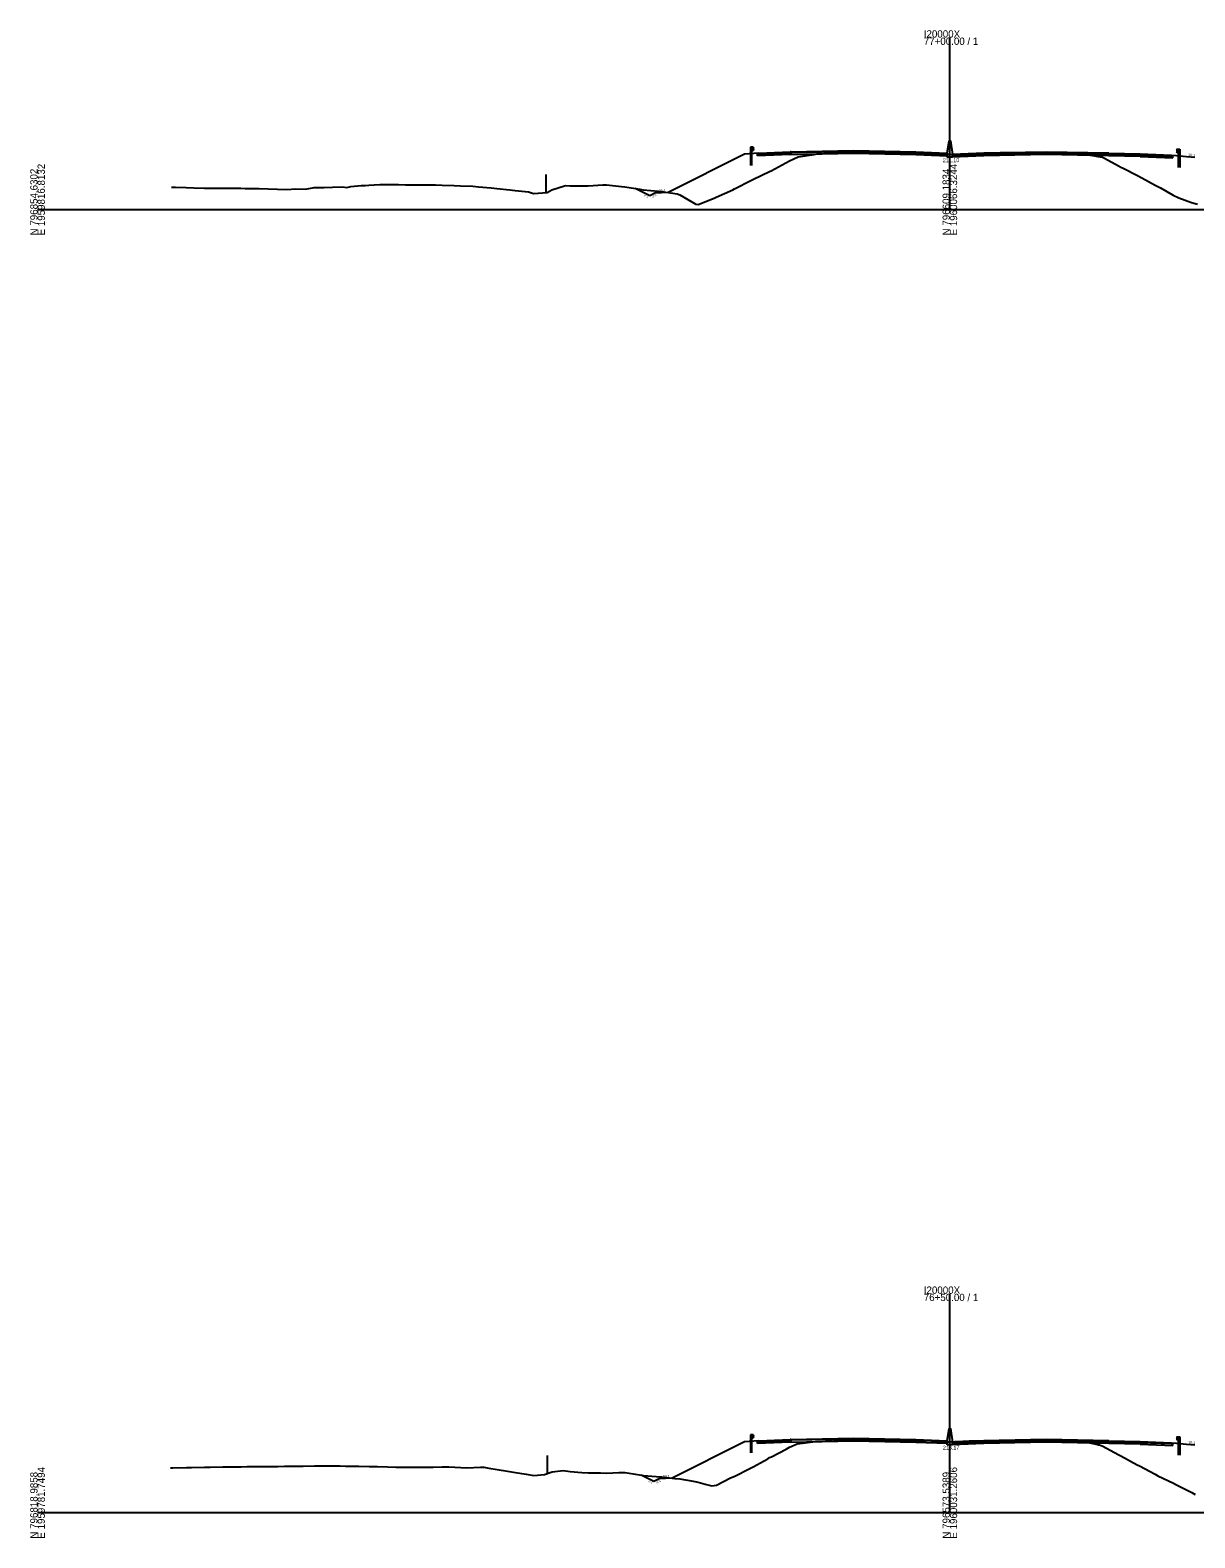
# Model space of a CAD drawing. Extents: x -4026 to 9638, y -10 to 19609.
# Drawn here: x -1003 to -556, y 6490 to 7069 of the extents above; entities that cross this region are included whole.
import ezdxf

# ---------------------------------------------------------------- set-up
doc = ezdxf.new("R2010")
doc.units = 0
for name, color, linetype in [('Default', 7, 'Continuous'), ('RD_EX_Fence_Other', 7, 'Continuous'), ('RD_GPK_XS_Cell', 7, 'Continuous'), ('RD_XS_Base', 7, 'Continuous'), ('RD_XS_ExGround', 7, 'Continuous'), ('RD_XS_GR', 7, 'Continuous'), ('RD_XS_Greenside', 7, 'Continuous'), ('RD_XS_MedBWall', 7, 'Continuous'), ('RD_XS_Pave', 7, 'Continuous'), ('RD_XS_PaveOvlay', 7, 'Continuous'), ('RD_XS_TX_Elev_EX', 7, 'Continuous'), ('RD_XS_TX_Slope', 7, 'Continuous')]:
    doc.layers.add(name, color=color, linetype=linetype)

msp = doc.modelspace()

# ---------------------------------------------------------------- linework, layer by layer
at = {"layer": 'RD_EX_Fence_Other'}
for p, q in [((-804.98, 7013.38), (-804.98, 7006.38)), ((-804.46, 6521.95), (-804.46, 6514.95))]:
    msp.add_line(p, q, dxfattribs=at)
at = {"layer": 'RD_GPK_XS_Cell'}
for p, q in [((-650, 7000), (-650, 7065.91)), ((-1000, 7000), (-650, 7000)), ((-650, 7000), (-300, 7000)), ((-650, 6500), (-650, 6583.95)), ((-1000, 6500), (-650, 6500)), ((-650, 6500), (-300, 6500))]:
    msp.add_line(p, q, dxfattribs=at)
at = {"layer": 'RD_XS_Base'}
for points in [[(-723.75, 7021.23), (-723.25, 7021.25), (-711.25, 7021.72)], [(-723.75, 7020.56), (-723.75, 7021.23)], [(-711.25, 7021.05), (-723.75, 7020.56)], [(-711.25, 7021.72), (-711, 7021.72)], [(-711.25, 7021.05), (-711.25, 7021.72)], [(-711, 7021.05), (-711.25, 7021.05)], [(-663, 7021.73), (-687, 7022.21), (-711, 7021.72)], [(-711, 7021.72), (-711, 7021.05)], [(-711, 7021.05), (-687, 7021.54), (-663, 7021.06)], [(-651, 7021.26), (-663, 7021.73)], [(-663, 7021.73), (-663, 7021.06)], [(-663, 7021.06), (-651, 7020.59)], [(-651, 7020.59), (-651, 7021.26)], [(-649, 7020.68), (-637, 7021.18)], [(-649, 7020.01), (-649, 7020.68)], [(-637, 7020.51), (-649, 7020.01)], [(-637, 7021.18), (-613, 7021.66), (-589, 7021.18)], [(-637, 7020.51), (-637, 7021.18)], [(-589, 7020.51), (-613, 7020.99), (-637, 7020.51)], [(-589, 7021.18), (-577, 7020.94)], [(-589, 7020.51), (-589, 7021.18)], [(-577, 7020.27), (-589, 7020.51)], [(-577, 7020.94), (-577, 7020.27)], [(-564.5, 7020.44), (-565, 7020.46), (-577, 7020.94)], [(-577, 7020.27), (-564.5, 7019.77)], [(-564.5, 7019.77), (-564.5, 7020.44)], [(-723.75, 6527.22), (-723.25, 6527.24), (-711.25, 6527.71)], [(-723.75, 6526.55), (-723.75, 6527.22)], [(-711.25, 6527.04), (-723.75, 6526.55)], [(-711.25, 6527.71), (-711, 6527.72)], [(-711.25, 6527.04), (-711.25, 6527.71)], [(-711, 6527.05), (-711.25, 6527.04)], [(-663, 6527.72), (-687, 6528.21), (-711, 6527.72)], [(-711, 6527.72), (-711, 6527.05)], [(-711, 6527.05), (-687, 6527.54), (-663, 6527.05)], [(-651, 6527.25), (-663, 6527.72)], [(-663, 6527.72), (-663, 6527.05)], [(-663, 6527.05), (-651, 6526.58)], [(-651, 6526.58), (-651, 6527.25)], [(-649, 6526.7), (-637, 6527.19)], [(-649, 6526.03), (-649, 6526.7)], [(-637, 6526.52), (-649, 6526.03)], [(-637, 6527.19), (-613, 6527.68), (-589, 6527.19)], [(-637, 6526.52), (-637, 6527.19)], [(-589, 6526.52), (-613, 6527.01), (-637, 6526.52)], [(-589, 6527.19), (-577, 6526.95)], [(-589, 6526.52), (-589, 6527.19)], [(-577, 6526.28), (-589, 6526.52)], [(-577, 6526.95), (-577, 6526.28)], [(-564.5, 6526.46), (-565, 6526.48), (-577, 6526.95)], [(-577, 6526.28), (-564.5, 6525.79)], [(-564.5, 6525.79), (-564.5, 6526.46)]]:
    msp.add_lwpolyline(points, dxfattribs=at)
at = {"layer": 'RD_XS_ExGround'}
for points in [[(-948.58, 7008.51), (-947.12, 7008.5), (-943, 7008.39), (-939.99, 7008.26), (-935.98, 7008.18), (-932.87, 7008.14), (-928.97, 7008.08), (-925.74, 7008.07), (-921.96, 7008.08), (-920.29, 7008.04), (-918.61, 7008.06), (-914.94, 7007.97), (-911.48, 7007.81), (-907.93, 7007.74), (-904.35, 7007.58), (-900.91, 7007.85), (-897.22, 7007.75), (-893.9, 7008.33), (-890.09, 7008.38), (-886.89, 7008.5), (-882.96, 7008.6), (-881.4, 7008.41), (-879.87, 7008.71), (-875.83, 7009.2), (-874.33, 7009.15), (-872.86, 7009.3), (-870.8, 7009.4), (-868.7, 7009.51), (-865.85, 7009.51), (-861.57, 7009.48), (-858.83, 7009.43), (-854.44, 7009.35), (-851.82, 7009.35), (-847.31, 7009.36), (-844.81, 7009.31), (-840.18, 7009.1), (-837.79, 7008.97), (-833.05, 7008.93), (-830.78, 7008.67), (-825.92, 7008.27), (-823.76, 7008.01), (-818.79, 7007.55), (-816.75, 7007.29), (-811.66, 7006.78), (-809.74, 7006.08), (-804.53, 7006.41), (-802.72, 7007.55), (-797.4, 7009.1), (-795.71, 7009.08), (-790.27, 7008.98), (-789.48, 7008.98), (-788.7, 7009.01), (-783.14, 7009.4), (-781.68, 7009.42), (-776.01, 7008.76), (-774.67, 7008.67), (-768.88, 7007.73), (-767.65, 7007.54), (-764.73, 7007.23), (-761.75, 7006.92), (-760.64, 7006.84), (-754.62, 7005.92), (-753.63, 7005.61), (-747.49, 7002.04), (-746.61, 7001.82), (-740.36, 7004.32), (-739.6, 7004.63), (-733.23, 7007.55), (-732.59, 7007.85), (-726.1, 7011.18), (-725.57, 7011.44), (-718.97, 7014.6), (-718.56, 7014.83), (-711.54, 7018.6), (-708.16, 7020.16), (-702.04, 7021.11), (-701.06, 7021.26), (-695.96, 7021.5), (-691.65, 7021.71), (-683.34, 7021.88), (-680.53, 7021.94), (-676.9, 7021.88), (-674.29, 7021.83), (-668.85, 7021.75), (-659.82, 7021.56), (-658.39, 7021.53), (-657.18, 7021.5), (-656.83, 7021.47), (-652.08, 7021.06), (-650.79, 7021.09), (-650, 7021.1), (-648.09, 7021.12), (-645.64, 7021.27), (-642.41, 7021.49), (-631.45, 7021.74), (-630.75, 7021.76), (-630.36, 7021.77), (-619.27, 7021.97), (-617.53, 7021.93), (-607.5, 7021.66), (-606.69, 7021.61), (-598.89, 7021.21), (-595.22, 7020.64), (-593.81, 7020.44), (-593.18, 7020.34), (-591.48, 7020.08), (-590.63, 7019.66), (-585.3, 7016.76), (-584.41, 7016.25), (-583.5, 7015.76), (-578.28, 7013.12), (-576.37, 7012.07), (-571.27, 7009.34), (-569.24, 7008.28), (-564.26, 7005.45), (-562.11, 7004.48), (-557.24, 7002.69), (-554.98, 7001.99)], [(-948.99, 6517.16), (-948.04, 6517.17), (-942.91, 6517.24), (-940.91, 6517.29), (-935.89, 6517.37), (-933.78, 6517.4), (-928.88, 6517.5), (-926.65, 6517.53), (-921.87, 6517.61), (-919.52, 6517.65), (-914.85, 6517.7), (-912.39, 6517.71), (-910.1, 6517.71), (-907.84, 6517.74), (-905.26, 6517.77), (-900.83, 6517.82), (-898.13, 6517.85), (-893.81, 6517.92), (-891, 6517.94), (-886.8, 6517.92), (-883.87, 6517.89), (-881.81, 6517.86), (-879.78, 6517.84), (-878.28, 6517.81), (-876.75, 6517.78), (-872.77, 6517.69), (-869.62, 6517.62), (-865.76, 6517.49), (-862.49, 6517.42), (-858.74, 6517.4), (-855.36, 6517.43), (-851.73, 6517.46), (-848.23, 6517.48), (-844.72, 6517.5), (-842.92, 6517.5), (-842.18, 6517.49), (-835.33, 6517.16), (-830.01, 6517.45), (-828.78, 6517.47), (-826.84, 6517.1), (-823.67, 6516.58), (-819.71, 6515.89), (-816.66, 6515.36), (-812.58, 6514.78), (-809.65, 6514.18), (-805.45, 6514.56), (-802.63, 6515.67), (-798.32, 6516.11), (-795.62, 6515.75), (-791.19, 6515.38), (-788.61, 6515.3), (-784.06, 6515.21), (-781.59, 6515.15), (-776.93, 6515.41), (-774.58, 6515.35), (-769.8, 6514.6), (-767.56, 6514.28), (-762.67, 6513.89), (-760.55, 6513.73), (-755.54, 6513.11), (-753.54, 6512.89), (-748.41, 6512.06), (-746.52, 6511.67), (-743.92, 6510.85), (-741.28, 6510.28), (-739.51, 6510.51), (-734.15, 6513.29), (-732.5, 6514.01), (-727.02, 6516.78), (-725.48, 6517.59), (-719.89, 6520.66), (-719.17, 6521.11), (-718.47, 6521.42), (-712.76, 6524.39), (-711.45, 6525.07), (-708.57, 6526.32), (-701.54, 6527.22), (-700.94, 6527.3), (-694.57, 6527.59), (-691.55, 6527.74), (-687.6, 6527.83), (-680.43, 6527.98), (-676.79, 6527.9), (-669.03, 6527.74), (-662.5, 6527.61), (-657.21, 6527.52), (-653.77, 6527.25), (-652.02, 6527.13), (-650, 6527.17), (-648.04, 6527.22), (-647.48, 6527.24), (-642.62, 6527.51), (-631.1, 6527.76), (-630.52, 6527.78), (-629.97, 6527.79), (-619.23, 6527.95), (-608.22, 6527.63), (-607.36, 6527.61), (-607.01, 6527.59), (-599.09, 6527.21), (-593.88, 6526.19), (-592.98, 6526.01), (-592.64, 6525.94), (-591.89, 6525.79), (-591.55, 6525.6), (-585.21, 6522.18), (-584.42, 6521.76), (-578.19, 6518.34), (-577.29, 6517.9), (-571.18, 6514.68), (-570.16, 6514.12), (-564.17, 6511.24), (-563.03, 6510.59), (-557.15, 6507.66), (-555.9, 6506.96)]]:
    msp.add_lwpolyline(points, dxfattribs=at)
at = {"layer": 'RD_XS_GR'}
for points in [[(-725.98, 7023.82), (-726.48, 7023.82)], [(-726.48, 7023.82), (-726.48, 7021.32)], [(-725.98, 7021.36), (-725.98, 7023.82)], [(-725.49, 7023.82), (-725.98, 7023.82)], [(-725.98, 7023.82), (-725.98, 7022.64)], [(-725.98, 7022.64), (-725.49, 7022.64)], [(-725.49, 7023.82), (-725.25, 7023.52)], [(-725.49, 7022.64), (-725.49, 7023.82)], [(-725.25, 7022.94), (-725.49, 7022.64)], [(-725.25, 7023.52), (-725.48, 7023.22)], [(-725.48, 7023.22), (-725.25, 7022.94)], [(-562.76, 7023.04), (-563, 7022.74)], [(-563, 7022.74), (-562.77, 7022.44)], [(-562.77, 7022.44), (-563, 7022.15)], [(-562.76, 7023.04), (-562.27, 7023.04)], [(-562.76, 7021.85), (-562.76, 7023.04)], [(-562.27, 7023.04), (-561.78, 7023.04)], [(-562.27, 7020.57), (-562.27, 7023.04)], [(-562.27, 7023.04), (-562.27, 7021.85)], [(-561.78, 7023.04), (-561.78, 7020.53)], [(-725.98, 7021.36), (-726.48, 7021.32)], [(-726.48, 7021.32), (-725.98, 7021.36)], [(-726.48, 7021.32), (-726.48, 7016.86)], [(-725.98, 7016.86), (-725.98, 7021.36)], [(-563, 7022.15), (-562.76, 7021.85)], [(-562.27, 7021.85), (-562.76, 7021.85)], [(-562.27, 7016.07), (-562.27, 7020.57)], [(-561.78, 7020.53), (-561.78, 7016.07)], [(-725.98, 6529.82), (-726.48, 6529.82)], [(-726.48, 6529.82), (-726.48, 6527.32)], [(-725.98, 6527.36), (-726.48, 6527.32)], [(-726.48, 6527.32), (-725.98, 6527.36)], [(-726.48, 6527.32), (-726.48, 6522.86)], [(-725.98, 6527.36), (-725.98, 6529.82)], [(-725.49, 6529.82), (-725.98, 6529.82)], [(-725.98, 6529.82), (-725.98, 6528.64)], [(-725.98, 6528.64), (-725.49, 6528.64)], [(-725.98, 6522.86), (-725.98, 6527.36)], [(-725.49, 6529.82), (-725.25, 6529.52)], [(-725.49, 6528.64), (-725.49, 6529.82)], [(-725.25, 6528.94), (-725.49, 6528.64)], [(-725.25, 6529.52), (-725.48, 6529.22)], [(-725.48, 6529.22), (-725.25, 6528.94)], [(-562.76, 6529.05), (-563, 6528.75)], [(-563, 6528.75), (-562.77, 6528.45)], [(-562.77, 6528.45), (-563, 6528.17)], [(-563, 6528.17), (-562.76, 6527.87)], [(-562.76, 6529.05), (-562.27, 6529.05)], [(-562.76, 6527.87), (-562.76, 6529.05)], [(-562.27, 6527.87), (-562.76, 6527.87)], [(-562.27, 6529.05), (-561.78, 6529.05)], [(-562.27, 6526.59), (-562.27, 6529.05)], [(-562.27, 6529.05), (-562.27, 6527.87)], [(-562.27, 6522.09), (-562.27, 6526.59)], [(-561.78, 6529.05), (-561.78, 6526.55)], [(-561.78, 6526.55), (-561.78, 6522.09)]]:
    msp.add_lwpolyline(points, dxfattribs=at)
at = {"layer": 'RD_XS_Greenside'}
for p, q in [((-559.25, 7020.28), (-556, 7019.96)), ((-765.12, 7005.21), (-770.78, 7008.04)), ((-763.12, 7006.21), (-765.12, 7005.21)), ((-758.12, 7006.46), (-763.12, 7006.21)), ((-559.25, 6526.3), (-556, 6525.97)), ((-763.55, 6511.98), (-768.37, 6514.39)), ((-761.55, 6512.98), (-763.55, 6511.98)), ((-756.55, 6513.23), (-761.55, 6512.98))]:
    msp.add_line(p, q, dxfattribs=at)
for points in [[(-725.25, 7021.42), (-728.75, 7021.14), (-758.12, 7006.46)], [(-723.25, 7021.58), (-725.25, 7021.42)], [(-565, 7020.79), (-563, 7020.63)], [(-563, 7020.63), (-561.78, 7020.53)], [(-561.78, 7020.53), (-559.25, 7020.28)], [(-725.25, 6527.41), (-728.75, 6527.13), (-756.55, 6513.23)], [(-723.25, 6527.57), (-725.25, 6527.41)], [(-565, 6526.81), (-563, 6526.65)], [(-563, 6526.65), (-561.78, 6526.55)], [(-561.78, 6526.55), (-559.25, 6526.3)]]:
    msp.add_lwpolyline(points, dxfattribs=at)
at = {"layer": 'RD_XS_MedBWall'}
for points in [[(-651, 7021.58), (-650.25, 7026.25)], [(-650.25, 7026.25), (-649.75, 7026.25), (-649, 7021.01)], [(-651, 7020.01), (-651, 7021.26), (-651, 7021.58)], [(-649, 7020.01), (-651, 7020.01)], [(-649, 7021.01), (-649, 7020.68), (-649, 7020.01)], [(-651, 6527.58), (-650.25, 6532.25)], [(-650.25, 6532.25), (-649.75, 6532.25), (-649, 6527.03)], [(-651, 6526.03), (-651, 6527.25), (-651, 6527.58)], [(-649, 6526.03), (-651, 6526.03)], [(-649, 6527.03), (-649, 6526.7), (-649, 6526.03)]]:
    msp.add_lwpolyline(points, dxfattribs=at)
at = {"layer": 'RD_XS_Pave'}
for points in [[(-711, 7021.89), (-687, 7022.38), (-663, 7021.9)], [(-723.25, 7021.41), (-711.25, 7021.89)], [(-711.25, 7021.72), (-723.25, 7021.25)], [(-723.25, 7021.25), (-723.25, 7021.41)], [(-711.25, 7021.89), (-711, 7021.89)], [(-711.25, 7021.72), (-711.25, 7021.89)], [(-711, 7021.72), (-711.25, 7021.72)], [(-663, 7021.73), (-687, 7022.21), (-711, 7021.72)], [(-711, 7021.89), (-711, 7021.72)], [(-663, 7021.9), (-663, 7021.73)], [(-663, 7021.9), (-651, 7021.43)], [(-651, 7021.26), (-663, 7021.73)], [(-651, 7021.43), (-651, 7021.26)], [(-637, 7021.35), (-649, 7020.85)], [(-649, 7020.68), (-637, 7021.18)], [(-649, 7020.85), (-649, 7020.68)], [(-589, 7021.35), (-613, 7021.83), (-637, 7021.35)], [(-637, 7021.18), (-613, 7021.66), (-589, 7021.18)], [(-637, 7021.35), (-637, 7021.18)], [(-589, 7021.35), (-577, 7021.11)], [(-589, 7021.18), (-589, 7021.35)], [(-577, 7020.94), (-589, 7021.18)], [(-577, 7021.11), (-577, 7020.94)], [(-565, 7020.63), (-577, 7021.11)], [(-577, 7020.94), (-565, 7020.46)], [(-565, 7020.46), (-565, 7020.63)], [(-723.25, 6527.41), (-711.25, 6527.88)], [(-711.25, 6527.71), (-723.25, 6527.24)], [(-723.25, 6527.24), (-723.25, 6527.41)], [(-711.25, 6527.88), (-711, 6527.89)], [(-711.25, 6527.71), (-711.25, 6527.88)], [(-711, 6527.72), (-711.25, 6527.71)], [(-711, 6527.89), (-687, 6528.37), (-663, 6527.89)], [(-663, 6527.72), (-687, 6528.21), (-711, 6527.72)], [(-711, 6527.89), (-711, 6527.72)], [(-663, 6527.89), (-663, 6527.72)], [(-663, 6527.89), (-651, 6527.42)], [(-651, 6527.25), (-663, 6527.72)], [(-651, 6527.42), (-651, 6527.25)], [(-637, 6527.36), (-649, 6526.87)], [(-649, 6526.7), (-637, 6527.19)], [(-649, 6526.87), (-649, 6526.7)], [(-589, 6527.36), (-613, 6527.84), (-637, 6527.36)], [(-637, 6527.19), (-613, 6527.68), (-589, 6527.19)], [(-637, 6527.36), (-637, 6527.19)], [(-589, 6527.36), (-577, 6527.12)], [(-589, 6527.19), (-589, 6527.36)], [(-577, 6526.95), (-589, 6527.19)], [(-577, 6527.12), (-577, 6526.95)], [(-565, 6526.64), (-577, 6527.12)], [(-577, 6526.95), (-565, 6526.48)], [(-565, 6526.48), (-565, 6526.64)]]:
    msp.add_lwpolyline(points, dxfattribs=at)
at = {"layer": 'RD_XS_PaveOvlay'}
for points in [[(-711, 7022.06), (-687, 7022.54), (-663, 7022.06)], [(-663, 7021.9), (-687, 7022.38), (-711, 7021.89)], [(-723.25, 7021.58), (-711.25, 7022.06)], [(-711.25, 7021.89), (-723.25, 7021.41)], [(-723.25, 7021.41), (-723.25, 7021.58)], [(-711.25, 7022.06), (-711.25, 7021.89)], [(-711, 7022.06), (-711.25, 7022.06)], [(-711.25, 7021.89), (-711, 7021.89)], [(-711, 7021.89), (-711, 7022.06)], [(-663, 7022.06), (-663, 7021.9)], [(-663, 7022.06), (-651, 7021.58)], [(-651, 7021.43), (-663, 7021.9)], [(-651, 7021.58), (-651, 7021.43)], [(-637, 7021.51), (-649, 7021.01)], [(-649, 7020.85), (-637, 7021.35)], [(-649, 7021.01), (-649, 7020.85)], [(-589, 7021.51), (-613, 7021.99), (-637, 7021.51)], [(-637, 7021.35), (-613, 7021.83), (-589, 7021.35)], [(-637, 7021.51), (-637, 7021.35)], [(-589, 7021.35), (-589, 7021.51)], [(-589, 7021.51), (-577, 7021.27)], [(-577, 7021.11), (-589, 7021.35)], [(-577, 7021.27), (-577, 7021.11)], [(-577, 7021.27), (-565, 7020.79)], [(-565, 7020.63), (-577, 7021.11)], [(-565, 7020.79), (-565, 7020.63)], [(-723.25, 6527.57), (-711.25, 6528.05)], [(-711.25, 6527.88), (-723.25, 6527.41)], [(-723.25, 6527.41), (-723.25, 6527.57)], [(-711, 6528.06), (-711.25, 6528.05)], [(-711.25, 6528.05), (-711.25, 6527.88)], [(-711.25, 6527.88), (-711, 6527.89)], [(-711, 6528.06), (-687, 6528.54), (-663, 6528.06)], [(-663, 6527.89), (-687, 6528.37), (-711, 6527.89)], [(-711, 6527.89), (-711, 6528.06)], [(-663, 6528.06), (-663, 6527.89)], [(-663, 6528.06), (-651, 6527.58)], [(-651, 6527.42), (-663, 6527.89)], [(-651, 6527.58), (-651, 6527.42)], [(-637, 6527.53), (-649, 6527.03)], [(-649, 6526.87), (-637, 6527.36)], [(-649, 6527.03), (-649, 6526.87)], [(-589, 6527.53), (-613, 6528.01), (-637, 6527.53)], [(-637, 6527.36), (-613, 6527.84), (-589, 6527.36)], [(-637, 6527.53), (-637, 6527.36)], [(-589, 6527.36), (-589, 6527.53)], [(-589, 6527.53), (-577, 6527.29)], [(-577, 6527.12), (-589, 6527.36)], [(-577, 6527.29), (-577, 6527.12)], [(-577, 6527.29), (-565, 6526.81)], [(-565, 6526.64), (-577, 6527.12)], [(-565, 6526.81), (-565, 6526.64)]]:
    msp.add_lwpolyline(points, dxfattribs=at)

# ---------------------------------------------------------------- texts
at = {"layer": 'Default'}
for p in [(-1000, 7000), (-1000, 6500)]:
    msp.add_text('-', height=0.0001, dxfattribs=at).set_placement(p)
at = {"layer": 'RD_GPK_XS_Cell'}
for s, p in [('I20000X', (-660, 7065.91)), ('77+00.00 / 1', (-660, 7063.11)), ('76+50.00 / 1', (-660, 6581.15)), ('I20000X', (-660, 6583.95))]:
    msp.add_text(s, height=2.8, dxfattribs=at).set_placement(p)
for s, p in [('E 1959816.8132', (-997.2, 6990)), ('E 1960066.3244', (-647.2, 6990)), ('N 796854.6302', (-1000, 6990)), ('N 796609.1834', (-650, 6990)), ('N 796818.9858', (-1000, 6490)), ('E 1959781.7494', (-997.2, 6490)), ('N 796573.5389', (-650, 6490)), ('E 1960031.2606', (-647.2, 6490))]:
    msp.add_text(s, height=2.8, rotation=90, dxfattribs=at).set_placement(p)
at = {"layer": 'RD_XS_TX_Elev_EX'}
for s, p in [('211.10', (-652.69, 7018.1)), ('213.17', (-652.68, 6524.17))]:
    msp.add_text(s, height=1.5, dxfattribs=at).set_placement(p)
at = {"layer": 'RD_XS_TX_Slope'}
for s, rotation, p in [('10:1', 354.28941, (-558.63, 7020.52)), ('2:1', 333.43495, (-767.47, 7005.1)), ('2:1', 26.56505, (-764.04, 7004.38)), ('20:1', 2.86241, (-761.67, 7006.53)), ('10:1', 354.28941, (-558.63, 6526.54)), ('20:1', 2.86241, (-760.11, 6513.3)), ('2:1', 333.43495, (-765.9, 6511.88)), ('2:1', 26.56505, (-762.48, 6511.16))]:
    msp.add_text(s, height=1, rotation=rotation, dxfattribs=at).set_placement(p)

doc.saveas('drawing.dxf')
